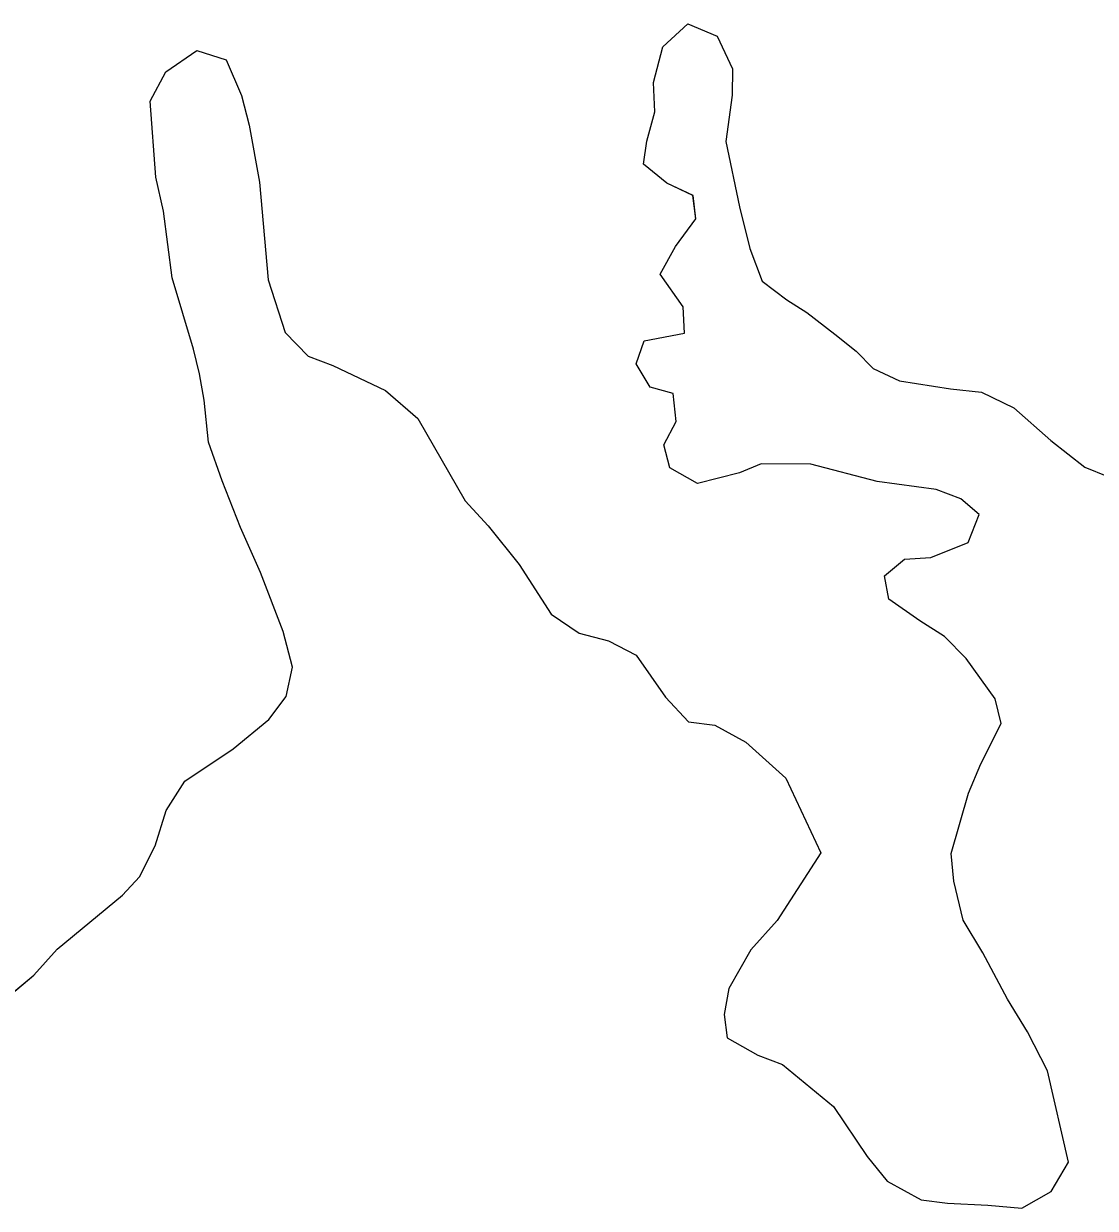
# Model space of a CAD drawing. Extents: x 3161665 to 3199565, y 885729 to 911164.
# Drawn here: x 3171628.9 to 3171767, y 907315.2 to 907467.9 of the extents above; entities that cross this region are included whole.
import ezdxf

# ---------------------------------------------------------------- set-up
doc = ezdxf.new("R2010")
doc.units = 0
for name, color, linetype in [('V-SITE-VEGE', 7, 'Continuous'), ('V-TOPO-SHOR', 7, 'Continuous'), ('V-WETL-SWMP', 7, 'Continuous')]:
    doc.layers.add(name, color=color, linetype=linetype)

msp = doc.modelspace()

# ---------------------------------------------------------------- linework, layer by layer
at = {"layer": 'V-SITE-VEGE'}
for p, q in [((3171711.27, 907464.92), (3171714.48, 907467.9)), ((3171714.48, 907467.9), (3171718.26, 907466.28)), ((3171718.26, 907466.28), (3171720.24, 907462.08)), ((3171647.19, 907461.69), (3171651.2, 907464.46)), ((3171651.2, 907464.46), (3171654.98, 907463.24)), ((3171710.05, 907460.34), (3171711.27, 907464.92)), ((3171654.98, 907463.24), (3171656.95, 907458.64)), ((3171720.24, 907462.08), (3171720.21, 907458.69)), ((3171645.17, 907457.91), (3171647.19, 907461.69)), ((3171710.23, 907456.55), (3171710.05, 907460.34)), ((3171645.92, 907448.12), (3171645.17, 907457.91)), ((3171656.95, 907458.64), (3171657.93, 907454.84)), ((3171720.21, 907458.69), (3171719.38, 907452.7)), ((3171709.21, 907452.76), (3171710.23, 907456.55)), ((3171657.93, 907454.84), (3171659.29, 907447.45)), ((3171708.79, 907449.77), (3171709.21, 907452.76)), ((3171719.38, 907452.7), (3171721.13, 907444.31)), ((3171711.77, 907447.36), (3171708.79, 907449.77)), ((3171646.89, 907443.73), (3171645.92, 907448.12)), ((3171659.29, 907447.45), (3171660.41, 907434.87)), ((3171715.15, 907445.74), (3171711.77, 907447.36)), ((3171715.54, 907442.75), (3171715.15, 907445.74)), ((3171648.04, 907435.14), (3171646.89, 907443.73)), ((3171721.13, 907444.31), (3171722.5, 907438.92)), ((3171712.92, 907439.17), (3171715.54, 907442.75)), ((3171710.91, 907435.59), (3171712.92, 907439.17)), ((3171722.5, 907438.92), (3171724.07, 907434.72)), ((3171650.78, 907425.95), (3171648.04, 907435.14)), ((3171660.41, 907434.87), (3171662.57, 907428.07)), ((3171713.88, 907431.38), (3171710.91, 907435.59)), ((3171724.07, 907434.72), (3171727.25, 907432.31)), ((3171714.06, 907427.99), (3171713.88, 907431.38)), ((3171727.25, 907432.31), (3171729.84, 907430.69)), ((3171729.84, 907430.69), (3171733.42, 907427.88)), ((3171662.57, 907428.07), (3171665.55, 907425.06)), ((3171707.85, 907424.03), (3171708.86, 907427.02)), ((3171708.86, 907427.02), (3171714.06, 907427.99)), ((3171733.42, 907427.88), (3171736.2, 907425.67)), ((3171651.56, 907422.75), (3171650.78, 907425.95)), ((3171736.2, 907425.67), (3171738.38, 907423.46)), ((3171665.55, 907425.06), (3171668.73, 907423.85)), ((3171668.73, 907423.85), (3171675.5, 907420.62)), ((3171709.63, 907421.03), (3171707.85, 907424.03)), ((3171652.14, 907419.35), (3171651.56, 907422.75)), ((3171738.38, 907423.46), (3171741.77, 907421.85)), ((3171712.62, 907420.21), (3171709.63, 907421.03)), ((3171741.77, 907421.85), (3171748.34, 907420.81)), ((3171748.34, 907420.81), (3171752.33, 907420.39)), ((3171652.71, 907413.96), (3171652.14, 907419.35)), ((3171675.5, 907420.62), (3171679.67, 907417)), ((3171713, 907416.62), (3171712.62, 907420.21)), ((3171752.33, 907420.39), (3171756.51, 907418.37)), ((3171756.51, 907418.37), (3171761.28, 907414.15)), ((3171679.67, 907417), (3171685.8, 907406.39)), ((3171711.39, 907413.63), (3171713, 907416.62)), ((3171654.48, 907408.96), (3171652.71, 907413.96)), ((3171712.17, 907410.64), (3171711.39, 907413.63)), ((3171761.28, 907414.15), (3171765.65, 907410.74)), ((3171715.75, 907408.62), (3171712.17, 907410.64)), ((3171721.14, 907409.99), (3171715.75, 907408.62)), ((3171723.94, 907411.17), (3171721.14, 907409.99)), ((3171730.33, 907411.13), (3171723.94, 907411.17)), ((3171738.9, 907408.89), (3171730.33, 907411.13)), ((3171765.65, 907410.74), (3171768.64, 907409.52)), ((3171656.84, 907402.96), (3171654.48, 907408.96)), ((3171746.48, 907407.85), (3171738.9, 907408.89)), ((3171749.66, 907406.63), (3171746.48, 907407.85)), ((3171685.8, 907406.39), (3171688.77, 907403.18)), ((3171752.05, 907404.62), (3171749.66, 907406.63)), ((3171750.63, 907401.04), (3171752.05, 907404.62)), ((3171659.4, 907397.16), (3171656.84, 907402.96)), ((3171688.77, 907403.18), (3171692.74, 907398.17)), ((3171745.83, 907399.07), (3171750.63, 907401.04)), ((3171692.74, 907398.17), (3171696.89, 907391.76)), ((3171739.83, 907396.71), (3171742.43, 907398.89)), ((3171742.43, 907398.89), (3171745.83, 907399.07)), ((3171662.35, 907389.56), (3171659.4, 907397.16)), ((3171740.41, 907393.72), (3171739.83, 907396.71)), ((3171744.39, 907390.9), (3171740.41, 907393.72)), ((3171696.89, 907391.76), (3171700.47, 907389.35)), ((3171747.57, 907388.88), (3171744.39, 907390.9)), ((3171663.53, 907384.96), (3171662.35, 907389.56)), ((3171700.47, 907389.35), (3171704.26, 907388.33)), ((3171750.35, 907386.08), (3171747.57, 907388.88)), ((3171704.26, 907388.33), (3171707.84, 907386.51)), ((3171707.84, 907386.51), (3171711.6, 907381.1)), ((3171754.11, 907380.87), (3171750.35, 907386.08)), ((3171662.71, 907381.18), (3171663.53, 907384.96)), ((3171660.5, 907378.19), (3171662.71, 907381.18)), ((3171711.6, 907381.1), (3171714.58, 907377.89)), ((3171754.89, 907377.67), (3171754.11, 907380.87)), ((3171655.88, 907374.43), (3171660.5, 907378.19)), ((3171714.58, 907377.89), (3171717.97, 907377.47)), ((3171717.97, 907377.47), (3171721.95, 907375.26)), ((3171752.27, 907372.49), (3171754.89, 907377.67)), ((3171721.95, 907375.26), (3171727.11, 907370.64)), ((3171649.67, 907370.27), (3171655.88, 907374.43)), ((3171750.65, 907368.71), (3171752.27, 907372.49)), ((3171647.26, 907366.49), (3171649.67, 907370.27)), ((3171727.11, 907370.64), (3171731.64, 907361.03)), ((3171748.41, 907360.94), (3171750.65, 907368.71)), ((3171645.84, 907361.91), (3171647.26, 907366.49)), ((3171643.82, 907357.93), (3171645.84, 907361.91)), ((3171731.64, 907361.03), (3171726.01, 907352.28)), ((3171748.79, 907357.34), (3171748.41, 907360.94)), ((3171641.61, 907355.55), (3171643.82, 907357.93)), ((3171749.96, 907352.35), (3171748.79, 907357.34)), ((3171633.19, 907348.61), (3171641.61, 907355.55)), ((3171726.01, 907352.28), (3171722.6, 907348.51)), ((3171752.53, 907348.14), (3171749.96, 907352.35)), ((3171630.18, 907345.23), (3171633.19, 907348.61)), ((3171722.6, 907348.51), (3171719.77, 907343.54)), ((3171755.69, 907342.14), (3171752.53, 907348.14)), ((3171624.96, 907340.87), (3171630.18, 907345.23)), ((3171719.77, 907343.54), (3171719.16, 907340.15)), ((3171758.26, 907337.93), (3171755.69, 907342.14)), ((3171719.16, 907340.15), (3171719.54, 907337.15)), ((3171719.54, 907337.15), (3171723.52, 907334.94)), ((3171760.83, 907332.93), (3171758.26, 907337.93)), ((3171723.52, 907334.94), (3171726.71, 907333.72)), ((3171726.71, 907333.72), (3171733.26, 907328.3)), ((3171763.56, 907321.14), (3171760.83, 907332.93)), ((3171733.26, 907328.3), (3171737.62, 907321.88)), ((3171737.62, 907321.88), (3171740.19, 907318.68)), ((3171761.34, 907317.36), (3171763.56, 907321.14)), ((3171740.19, 907318.68), (3171744.57, 907316.26)), ((3171757.53, 907315.19), (3171761.34, 907317.36)), ((3171744.57, 907316.26), (3171747.96, 907315.84)), ((3171747.96, 907315.84), (3171753.15, 907315.61)), ((3171753.15, 907315.61), (3171757.53, 907315.19))]:
    msp.add_line(p, q, dxfattribs=at)
at = {"layer": 'V-TOPO-SHOR'}
for points in [[(3171740.19, 907318.68), (3171744.57, 907316.26), (3171747.96, 907315.84), (3171753.15, 907315.61), (3171757.53, 907315.19), (3171761.34, 907317.36), (3171763.56, 907321.14), (3171760.83, 907332.93), (3171758.26, 907337.93), (3171755.69, 907342.14), (3171752.53, 907348.14), (3171749.96, 907352.35), (3171748.79, 907357.34), (3171748.41, 907360.94), (3171750.65, 907368.71), (3171752.27, 907372.49), (3171754.89, 907377.67), (3171754.11, 907380.87), (3171750.35, 907386.08), (3171747.57, 907388.88), (3171744.39, 907390.9), (3171740.41, 907393.72), (3171739.83, 907396.71), (3171742.43, 907398.89), (3171745.83, 907399.07), (3171750.63, 907401.04), (3171752.05, 907404.62), (3171749.66, 907406.63), (3171746.48, 907407.85), (3171738.9, 907408.89), (3171730.33, 907411.13), (3171723.94, 907411.17), (3171721.14, 907409.99), (3171715.75, 907408.62), (3171712.17, 907410.64), (3171711.39, 907413.63), (3171713, 907416.62), (3171712.62, 907420.21), (3171709.63, 907421.03), (3171707.85, 907424.03), (3171708.86, 907427.02), (3171714.06, 907427.99), (3171713.88, 907431.38), (3171710.91, 907435.59), (3171712.92, 907439.17), (3171715.54, 907442.75), (3171715.16, 907445.74), (3171711.77, 907447.36), (3171708.79, 907449.77), (3171709.21, 907452.76), (3171710.23, 907456.55), (3171710.05, 907460.34), (3171711.27, 907464.92), (3171714.48, 907467.9), (3171718.26, 907466.28), (3171720.24, 907462.08), (3171720.21, 907458.69), (3171719.38, 907452.7), (3171721.13, 907444.31), (3171722.5, 907438.92), (3171724.07, 907434.72), (3171727.25, 907432.31), (3171729.84, 907430.69), (3171733.42, 907427.88), (3171736.2, 907425.67), (3171738.38, 907423.46), (3171741.77, 907421.85), (3171748.35, 907420.81), (3171752.33, 907420.39), (3171756.51, 907418.37), (3171761.28, 907414.15), (3171765.65, 907410.74), (3171768.64, 907409.52)], [(3171624.96, 907340.87), (3171630.18, 907345.23), (3171633.19, 907348.61), (3171641.61, 907355.55), (3171643.82, 907357.93), (3171645.84, 907361.91), (3171647.26, 907366.49), (3171649.67, 907370.27), (3171655.88, 907374.43), (3171660.5, 907378.19), (3171662.71, 907381.18), (3171663.53, 907384.96), (3171662.35, 907389.56), (3171659.4, 907397.16), (3171656.84, 907402.96), (3171654.48, 907408.96), (3171652.71, 907413.96), (3171652.14, 907419.35), (3171651.56, 907422.75), (3171650.78, 907425.95), (3171648.04, 907435.14), (3171646.89, 907443.73), (3171645.92, 907448.12), (3171645.17, 907457.91), (3171647.19, 907461.69), (3171651.2, 907464.46), (3171654.98, 907463.24), (3171656.95, 907458.64), (3171657.93, 907454.84), (3171659.29, 907447.45), (3171660.41, 907434.87), (3171662.57, 907428.07), (3171665.55, 907425.06), (3171668.73, 907423.85), (3171675.5, 907420.62), (3171679.67, 907417), (3171685.8, 907406.39), (3171688.77, 907403.18), (3171692.74, 907398.17), (3171696.89, 907391.76), (3171700.47, 907389.35), (3171704.26, 907388.33), (3171707.84, 907386.51), (3171711.6, 907381.1), (3171714.58, 907377.89), (3171717.97, 907377.47), (3171721.95, 907375.26), (3171727.11, 907370.64), (3171731.65, 907361.03), (3171726.01, 907352.28), (3171722.6, 907348.51), (3171719.77, 907343.54), (3171719.16, 907340.15), (3171719.54, 907337.15), (3171723.52, 907334.94), (3171726.71, 907333.72), (3171733.26, 907328.3), (3171737.62, 907321.88), (3171740.19, 907318.68)]]:
    msp.add_lwpolyline(points, dxfattribs=at)
at = {"layer": 'V-WETL-SWMP'}
for points in [[(3171747.57, 907388.88), (3171744.39, 907390.9), (3171740.41, 907393.71), (3171739.83, 907396.71), (3171742.43, 907398.89), (3171745.83, 907399.07), (3171750.63, 907401.04), (3171752.05, 907404.63), (3171749.66, 907406.63), (3171746.48, 907407.85), (3171738.9, 907408.89), (3171730.33, 907411.13), (3171723.94, 907411.17), (3171721.14, 907409.99), (3171715.75, 907408.62), (3171712.17, 907410.64), (3171711.38, 907413.63), (3171713, 907416.62), (3171712.62, 907420.21), (3171709.63, 907421.03), (3171707.85, 907424.03), (3171708.86, 907427.02), (3171714.06, 907427.99), (3171713.88, 907431.38), (3171710.91, 907435.59), (3171712.92, 907439.17), (3171715.54, 907442.75), (3171715.16, 907445.74), (3171711.77, 907447.36), (3171708.79, 907449.77), (3171709.21, 907452.76), (3171710.23, 907456.55), (3171710.05, 907460.34), (3171711.27, 907464.92), (3171714.48, 907467.9), (3171718.26, 907466.28), (3171720.24, 907462.08), (3171720.22, 907458.69), (3171719.38, 907452.7), (3171721.13, 907444.31), (3171722.5, 907438.92), (3171724.07, 907434.72), (3171727.25, 907432.3), (3171729.84, 907430.69), (3171733.42, 907427.88), (3171736.2, 907425.67), (3171738.38, 907423.46), (3171741.76, 907421.85), (3171748.34, 907420.81), (3171752.33, 907420.39), (3171756.51, 907418.37), (3171761.28, 907414.15), (3171765.65, 907410.74), (3171768.64, 907409.52)], [(3171624.96, 907340.87), (3171630.18, 907345.23), (3171633.19, 907348.61), (3171641.61, 907355.55), (3171643.82, 907357.93), (3171645.84, 907361.91), (3171647.26, 907366.49), (3171649.67, 907370.27), (3171655.88, 907374.43), (3171660.5, 907378.19), (3171662.71, 907381.17), (3171663.53, 907384.96), (3171662.35, 907389.56), (3171659.4, 907397.16), (3171656.84, 907402.96), (3171654.48, 907408.96), (3171652.71, 907413.96), (3171652.14, 907419.35), (3171651.56, 907422.75), (3171650.78, 907425.95), (3171648.04, 907435.14), (3171646.89, 907443.73), (3171645.92, 907448.12), (3171645.17, 907457.91), (3171647.19, 907461.69), (3171651.2, 907464.46), (3171654.98, 907463.24), (3171656.95, 907458.64), (3171657.93, 907454.84), (3171659.29, 907447.45), (3171660.41, 907434.87), (3171662.57, 907428.07), (3171665.55, 907425.06), (3171668.73, 907423.85), (3171675.5, 907420.62), (3171679.67, 907417), (3171685.8, 907406.39), (3171688.77, 907403.18), (3171692.74, 907398.17), (3171696.89, 907391.76), (3171700.47, 907389.35), (3171704.26, 907388.33), (3171707.84, 907386.51), (3171711.6, 907381.1), (3171714.58, 907377.89), (3171717.97, 907377.47), (3171721.95, 907375.26), (3171727.11, 907370.64), (3171731.65, 907361.03), (3171726.01, 907352.28), (3171722.6, 907348.51), (3171719.77, 907343.54), (3171719.16, 907340.15), (3171719.54, 907337.15), (3171723.52, 907334.94), (3171726.71, 907333.72), (3171733.26, 907328.3), (3171737.62, 907321.88), (3171740.19, 907318.68), (3171744.57, 907316.26), (3171747.96, 907315.84), (3171753.15, 907315.61), (3171757.54, 907315.19), (3171761.34, 907317.36), (3171763.56, 907321.14), (3171760.83, 907332.93), (3171758.26, 907337.93), (3171755.69, 907342.14), (3171752.53, 907348.14), (3171749.96, 907352.35), (3171748.79, 907357.35), (3171748.41, 907360.94), (3171750.65, 907368.71), (3171752.27, 907372.49), (3171754.89, 907377.67), (3171754.11, 907380.87), (3171750.35, 907386.08), (3171747.57, 907388.88)]]:
    msp.add_lwpolyline(points, dxfattribs=at)

doc.saveas('drawing.dxf')
